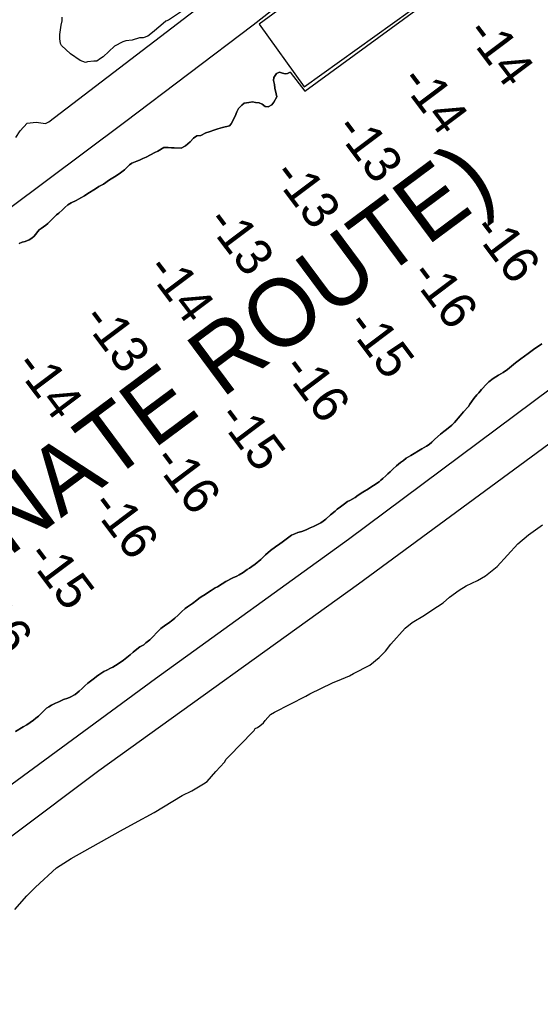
# Model space of a CAD drawing. Extents: x 3683613 to 3738215, y 469626 to 495384.
# Drawn here: x 3691388 to 3692029, y 488991 to 490192 of the extents above; entities that cross this region are included whole.
import ezdxf

# ---------------------------------------------------------------- set-up
doc = ezdxf.new("R2010")
doc.units = 0
for name, color, linetype in [('V-CHAN-DOCK', 7, 'Continuous'), ('V-LEVE-TOET', 7, 'Continuous'), ('V-RIVR-IDEN', 7, 'Continuous'), ('V-RIVR-JETY', 7, 'Continuous'), ('V-SITE-VEGE', 7, 'Continuous'), ('V-TOPO-SHOR', 7, 'Continuous'), ('V-TOPO-SPOT', 7, 'Continuous')]:
    doc.layers.add(name, color=color, linetype=linetype)

msp = doc.modelspace()

# ---------------------------------------------------------------- linework, layer by layer
at = {"layer": 'V-CHAN-DOCK'}
msp.add_lwpolyline([(3691682.7, 490185.7), (3691738.1, 490108.5), (3691977.4, 490280.4), (3691917.3, 490357.6), (3691682.7, 490185.7)], dxfattribs=at)
at = {"layer": 'V-LEVE-TOET'}
for points in [[(3690461.3, 488578.5), (3690620.2, 488697), (3690857.2, 488874.3), (3691113.9, 489060.4), (3691316.2, 489205.4), (3691555.1, 489380.4), (3691792.8, 489552), (3692157.1, 489823.5), (3692411.2, 490010.9), (3692742.2, 490254.9)], [(3691745, 490239.4), (3691675.4, 490184.6), (3691516.9, 490064.9), (3691326.1, 489922.5), (3691002.3, 489685.5), (3690815, 489549.9), (3690714.4, 489470.6), (3690678.5, 489442.7), (3690665.4, 489432.5), (3690656.1, 489425.7), (3690648.3, 489421), (3690633.1, 489414.3), (3690617.8, 489410.9), (3690614.7, 489410.9), (3690604.3, 489412.1), (3690600, 489415), (3690593, 489420.7), (3690590, 489426), (3690586.6, 489434.5), (3690586.3, 489449.9), (3690588.6, 489459.7), (3690593.7, 489462.9), (3690597.5, 489464.4)], [(3691383.3, 490046.5), (3691388.6, 490054.7), (3691397, 490064.1), (3691408.2, 490065.2), (3691419.7, 490063.6), (3691423.9, 490065.7), (3691618.9, 490214.5)], [(3692756, 490200.1), (3692533.5, 490035.1), (3692152.8, 489752.3), (3691805.1, 489496.5), (3691485.3, 489266.9), (3691167.2, 489028), (3690833.1, 488782.9), (3690509.3, 488548.8), (3690468.1, 488520.3)]]:
    msp.add_lwpolyline(points, dxfattribs=at)
at = {"layer": 'V-RIVR-JETY'}
for points in [[(3691844.1, 489634.8), (3691847.2, 489638), (3691851.9, 489642.3), (3691856.9, 489646.5), (3691860.5, 489648.9), (3691863.9, 489651.7), (3691869.6, 489654.9), (3691882.9, 489663), (3691888.6, 489666.4), (3691892, 489668.5), (3691895.4, 489671.3), (3691899.2, 489675.1), (3691905.9, 489681.1), (3691910.1, 489684.3), (3691913.3, 489686.8), (3691920.1, 489692.4), (3691923.4, 489695.6), (3691930.2, 489703.9), (3691932.3, 489706.2), (3691934.4, 489708.8), (3691940.3, 489715.1), (3691942.2, 489718.1), (3691944.3, 489721.1), (3691947.2, 489725.1), (3691950.8, 489729.4), (3691953.3, 489731.9), (3691956.5, 489736.2), (3691963, 489743.2), (3691965.6, 489745.5), (3691971, 489749.6), (3691977.6, 489753.9), (3691983.3, 489757.1), (3691988.6, 489760.7), (3691998.3, 489768.8), (3692004.8, 489773.7), (3692014.1, 489780.3), (3692020.7, 489785.2), (3692030.8, 489792.2)], [(3691417.4, 489340.1), (3691421, 489343.8), (3691423.7, 489345.7), (3691427.1, 489347.8), (3691432.2, 489350), (3691436.2, 489351.9), (3691442.1, 489354.4), (3691447.2, 489356.4), (3691450.3, 489357.5), (3691456.3, 489360.7), (3691461.1, 489364.7), (3691465.1, 489368.3), (3691468.3, 489371.5), (3691471.9, 489374.7), (3691475.2, 489377.1), (3691480.1, 489380.9), (3691482.4, 489383), (3691485.4, 489384.9), (3691491.7, 489389), (3691495.1, 489390.5), (3691499.7, 489393.1), (3691502.7, 489394.5), (3691506.1, 489396.3), (3691510.5, 489399.2), (3691515.6, 489402.9), (3691524.2, 489409.7), (3691527.8, 489412.7), (3691530.1, 489414.8), (3691536.1, 489419.3), (3691540.7, 489422), (3691543.2, 489424.2), (3691548.3, 489428), (3691552.1, 489431.8), (3691557.4, 489437.6), (3691561.6, 489441.8), (3691568.1, 489446.5), (3691571.1, 489448.7), (3691576.4, 489452.7), (3691579.1, 489454.8), (3691583.1, 489458.5), (3691587.1, 489462.5), (3691591.5, 489466.5), (3691594.5, 489468.7), (3691597.2, 489470.2), (3691600.6, 489472.9), (3691605.9, 489477), (3691608.4, 489478.7), (3691611.6, 489481), (3691616.4, 489484), (3691619.2, 489485.7), (3691623.8, 489488.9), (3691628.7, 489491.9), (3691631.7, 489493.4), (3691637.4, 489497), (3691641.8, 489500), (3691650.2, 489504.3), (3691655.1, 489506.2), (3691658.1, 489508.2), (3691663.3, 489510.9), (3691668, 489514.4), (3691670.9, 489516.3), (3691673.7, 489518.2), (3691677.7, 489521.2), (3691684.7, 489527.1), (3691687.8, 489529.7), (3691690.6, 489532.5), (3691696.7, 489537.8), (3691702.8, 489542.5), (3691708.3, 489546.1), (3691711, 489548.2), (3691719.5, 489554.4), (3691722.6, 489557), (3691726.9, 489558.7), (3691730.3, 489560), (3691735.3, 489561.5), (3691740.6, 489563.6), (3691745.7, 489565.8), (3691749.5, 489567.7), (3691753.7, 489569.6), (3691758.8, 489572.2), (3691761.7, 489574.1), (3691764.7, 489576.6), (3691770.8, 489582), (3691776.3, 489586.2), (3691779, 489588.8), (3691782.9, 489591.6), (3691787.9, 489595.6), (3691791.7, 489598.2), (3691794.5, 489599.4), (3691800.8, 489603.3), (3691804.8, 489606.1), (3691810.3, 489609.7), (3691817.3, 489614), (3691820.2, 489615.9), (3691823.4, 489617.8), (3691830.4, 489622.7), (3691832.7, 489624.6), (3691835, 489626.7), (3691838.8, 489629.9), (3691841.3, 489632.5), (3691844.1, 489634.8)], [(3691383, 489315), (3691392.1, 489320.8), (3691396.7, 489323.5), (3691404.9, 489329.3), (3691407.9, 489331.6), (3691411.3, 489334), (3691417.4, 489340.1)]]:
    msp.add_lwpolyline(points, dxfattribs=at)
at = {"layer": 'V-SITE-VEGE'}
for points in [[(3691587.2, 490201.5), (3691571.1, 490190.7), (3691567.7, 490189.7), (3691561.9, 490184.2), (3691551.5, 490175.5), (3691545.7, 490171.2), (3691540, 490169.1), (3691535.5, 490169.2), (3691526.4, 490166.1), (3691518.5, 490165.2), (3691515.1, 490164.2), (3691504.8, 490158.9), (3691490.9, 490145.7), (3691487.4, 490143.6), (3691482.8, 490140.3), (3691479.4, 490140.4), (3691471.5, 490139.5), (3691469.2, 490138.5), (3691462.5, 490140.9), (3691450.4, 490149.2), (3691439.4, 490159.7), (3691438.3, 490161.9), (3691437.4, 490167.6), (3691437.5, 490173.2), (3691439, 490184.5), (3691440.3, 490190.1), (3691440.4, 490194.6)], [(3691381.9, 489096.2), (3691396.9, 489112.8), (3691407.6, 489123.6), (3691433.3, 489147.4), (3691451.2, 489159), (3691512.1, 489193), (3691529.2, 489202.4), (3691553.6, 489215.5), (3691587.9, 489236.5), (3691600.1, 489242.3), (3691614.4, 489250.9), (3691618.7, 489253.8), (3691629.4, 489266.1), (3691640.2, 489277.6), (3691642.3, 489281.2), (3691664.4, 489303.6), (3691670.9, 489310.8), (3691676.6, 489316.5), (3691678, 489318.7), (3691680.9, 489320.2), (3691683.7, 489322.3), (3691688, 489325.9), (3691690.2, 489328.8), (3691696.6, 489336), (3691701.6, 489338.9), (3691740.3, 489358.5), (3691745.3, 489361.4), (3691773.2, 489375.1), (3691784, 489379.5), (3691794, 489383.8), (3691799, 489386.7), (3691819, 489396.9), (3691830.5, 489406.3), (3691838.3, 489414.2), (3691844.8, 489422.8), (3691862.6, 489442.3), (3691871.2, 489449.5), (3691886.2, 489458.2), (3691895.5, 489464.7), (3691909.1, 489473.4), (3691917, 489480.6), (3691929.2, 489489.3), (3691937.8, 489494.3), (3691951.4, 489500.9), (3691961.4, 489506.7), (3691975.7, 489518.2), (3692001.4, 489546.3), (3692014.3, 489557.1), (3692022.8, 489563.6), (3692031.4, 489569.4)]]:
    msp.add_lwpolyline(points, dxfattribs=at)
at = {"layer": 'V-TOPO-SHOR'}
for points in [[(3691721, 490126.6), (3691739.1, 490103.3), (3691981.8, 490281.1)], [(3691721, 490126.6), (3691717.7, 490125.3), (3691714.7, 490124.5), (3691711.5, 490125.5), (3691707.9, 490126.6), (3691704.3, 490125.3), (3691701, 490120), (3691700.3, 490116.6), (3691701.8, 490111.7), (3691701.9, 490107.1), (3691703.8, 490099.9), (3691704.5, 490096.3), (3691700.9, 490089.9), (3691698.4, 490086.7), (3691693.7, 490084.1), (3691690.3, 490084.3), (3691686.5, 490087.5), (3691682.7, 490089), (3691678.2, 490089.6), (3691674.4, 490090.4), (3691670, 490089.5), (3691664.5, 490088.5), (3691661.5, 490086.3), (3691657.3, 490082.1), (3691655.2, 490077.8), (3691653.3, 490072.7), (3691648.5, 490063), (3691646.2, 490060.6), (3691637.5, 490058.5), (3691631.8, 490057), (3691628.2, 490055.7), (3691621.4, 490053.5), (3691617, 490052.2), (3691611.1, 490048.6), (3691606, 490048.2), (3691602, 490045.4), (3691597.8, 490041.1), (3691592.3, 490036), (3691586.6, 490033), (3691578.1, 490033.6), (3691574.9, 490033.8), (3691570.7, 490034.2), (3691565.6, 490034), (3691558, 490029.7), (3691554.2, 490027.8), (3691543.8, 490022), (3691539.6, 490020.3), (3691535.4, 490018.4), (3691532.4, 490017.1), (3691525.9, 490014.7), (3691523.3, 490012.8), (3691521, 490010.5), (3691517, 490006.4), (3691510.5, 490001.7), (3691504.8, 489998.1), (3691498.6, 489994.1), (3691491, 489988.9), (3691485.5, 489986.2), (3691482.4, 489984), (3691470.8, 489976.4), (3691467.6, 489974.4), (3691463.2, 489972.1), (3691457.7, 489968.9), (3691451.3, 489966.1), (3691447.3, 489963.5), (3691443.5, 489960.1), (3691440.8, 489957.4), (3691436.1, 489953.3), (3691433.4, 489951), (3691426.4, 489944.2), (3691422.8, 489940.6), (3691420.3, 489938.4), (3691414.6, 489934.4), (3691412.1, 489932.7), (3691406, 489925), (3691402.8, 489922.5), (3691399.6, 489920.5), (3691394.8, 489918.4), (3691391.2, 489917.3), (3691387.4, 489916)], [(3691387.4, 489916), (3691391.2, 489917.3), (3691394.8, 489918.4), (3691399.6, 489920.5), (3691402.8, 489922.5), (3691406, 489925), (3691412.1, 489932.7), (3691414.6, 489934.4), (3691420.3, 489938.4), (3691422.8, 489940.6), (3691426.4, 489944.2), (3691433.4, 489951), (3691436.1, 489953.3), (3691440.8, 489957.4), (3691443.5, 489960.1), (3691447.3, 489963.5), (3691451.3, 489966.1), (3691457.7, 489968.9), (3691463.2, 489972.1), (3691467.6, 489974.4), (3691470.8, 489976.4), (3691482.4, 489984), (3691485.5, 489986.2), (3691491, 489988.9), (3691498.6, 489994.1), (3691504.8, 489998.1), (3691510.5, 490001.7), (3691517, 490006.4), (3691521, 490010.5), (3691523.3, 490012.8), (3691525.9, 490014.7), (3691532.4, 490017.1), (3691535.4, 490018.4), (3691539.6, 490020.3), (3691543.8, 490022), (3691554.2, 490027.8), (3691558, 490029.7), (3691565.6, 490034), (3691570.7, 490034.2), (3691574.9, 490033.8), (3691578.1, 490033.6), (3691586.6, 490033), (3691592.3, 490036), (3691597.8, 490041.1), (3691602, 490045.4), (3691606, 490048.2), (3691611.1, 490048.6), (3691617, 490052.2), (3691621.4, 490053.5), (3691628.2, 490055.7), (3691631.8, 490057), (3691637.5, 490058.5), (3691646.2, 490060.6), (3691648.5, 490063), (3691653.3, 490072.7), (3691655.2, 490077.8), (3691657.3, 490082.1), (3691661.5, 490086.3), (3691664.5, 490088.5), (3691670, 490089.5), (3691674.4, 490090.4), (3691678.2, 490089.6), (3691682.7, 490089), (3691686.5, 490087.5), (3691690.3, 490084.3), (3691693.7, 490084.1), (3691698.4, 490086.7), (3691700.9, 490089.9), (3691704.5, 490096.3), (3691703.8, 490099.9), (3691701.9, 490107.1), (3691701.8, 490111.7), (3691700.3, 490116.6), (3691701, 490120), (3691704.3, 490125.3), (3691707.9, 490126.6), (3691711.5, 490125.5), (3691714.7, 490124.5), (3691717.7, 490125.3), (3691721, 490126.6)], [(3691844.1, 489634.8), (3691847.2, 489638), (3691851.9, 489642.3), (3691856.9, 489646.5), (3691860.5, 489648.9), (3691863.9, 489651.7), (3691869.6, 489654.9), (3691882.9, 489663), (3691888.6, 489666.4), (3691892, 489668.5), (3691895.4, 489671.3), (3691899.2, 489675.1), (3691905.9, 489681.1), (3691910.1, 489684.3), (3691913.3, 489686.8), (3691920.1, 489692.4), (3691923.4, 489695.6), (3691930.2, 489703.9), (3691932.3, 489706.2), (3691934.4, 489708.8), (3691940.3, 489715.1), (3691942.2, 489718.1), (3691944.3, 489721.1), (3691947.2, 489725.1), (3691950.8, 489729.4), (3691953.3, 489731.9), (3691956.5, 489736.2), (3691963, 489743.2), (3691965.6, 489745.5), (3691971, 489749.6), (3691977.6, 489753.9), (3691983.3, 489757.1), (3691988.6, 489760.7), (3691998.3, 489768.8), (3692004.8, 489773.7), (3692014.1, 489780.3), (3692020.7, 489785.2), (3692030.8, 489792.2)], [(3692030.8, 489792.2), (3692020.7, 489785.2)], [(3692020.7, 489785.2), (3692014.1, 489780.3), (3692004.8, 489773.7), (3691998.3, 489768.8), (3691988.6, 489760.7), (3691983.3, 489757.1), (3691977.6, 489753.9), (3691971, 489749.6), (3691965.6, 489745.5), (3691963, 489743.2), (3691956.5, 489736.2), (3691953.3, 489731.9), (3691950.8, 489729.4), (3691947.2, 489725.1), (3691944.3, 489721.1), (3691942.2, 489718.1), (3691940.3, 489715.1), (3691934.4, 489708.8), (3691932.3, 489706.2), (3691930.2, 489703.9), (3691923.4, 489695.6), (3691920.1, 489692.4), (3691913.3, 489686.8), (3691910.1, 489684.3), (3691905.9, 489681.1), (3691899.2, 489675.1), (3691895.4, 489671.3), (3691892, 489668.5), (3691888.6, 489666.4), (3691882.9, 489663), (3691869.6, 489654.9), (3691863.9, 489651.7), (3691860.5, 489648.9), (3691856.9, 489646.5), (3691851.9, 489642.3), (3691847.2, 489638), (3691844.1, 489634.8), (3691841.3, 489632.5), (3691838.8, 489629.9), (3691835, 489626.7), (3691832.7, 489624.6), (3691830.4, 489622.7), (3691823.4, 489617.8), (3691820.2, 489615.9), (3691817.3, 489614), (3691810.3, 489609.7), (3691804.8, 489606.1), (3691800.8, 489603.3), (3691794.5, 489599.4), (3691791.7, 489598.2), (3691787.9, 489595.6), (3691782.9, 489591.6), (3691779, 489588.8), (3691776.3, 489586.2), (3691770.8, 489582), (3691764.7, 489576.6), (3691761.7, 489574.1), (3691758.8, 489572.2), (3691753.7, 489569.6), (3691749.5, 489567.7), (3691745.7, 489565.8), (3691740.6, 489563.6), (3691735.3, 489561.5), (3691730.3, 489560), (3691726.9, 489558.7), (3691722.6, 489557), (3691719.5, 489554.4), (3691711, 489548.2), (3691708.3, 489546.1), (3691702.8, 489542.5), (3691696.7, 489537.8), (3691690.6, 489532.5), (3691687.8, 489529.7), (3691684.7, 489527.1), (3691677.7, 489521.2), (3691673.7, 489518.2), (3691670.9, 489516.3), (3691668, 489514.4), (3691663.3, 489510.9), (3691658.1, 489508.2), (3691655.1, 489506.2), (3691650.2, 489504.3), (3691641.8, 489500), (3691637.4, 489497), (3691631.7, 489493.4), (3691628.7, 489491.9), (3691623.8, 489488.9), (3691619.2, 489485.7), (3691616.4, 489484), (3691611.6, 489481), (3691608.4, 489478.7), (3691605.9, 489477), (3691600.6, 489472.9), (3691597.2, 489470.2), (3691594.5, 489468.7), (3691591.5, 489466.5), (3691587.1, 489462.5), (3691583.1, 489458.5), (3691579.1, 489454.8), (3691576.4, 489452.7), (3691571.1, 489448.7)], [(3691417.4, 489340.1), (3691421, 489343.8), (3691423.7, 489345.7), (3691427.1, 489347.8), (3691432.2, 489350), (3691436.2, 489351.9), (3691442.1, 489354.4), (3691447.2, 489356.4), (3691450.3, 489357.5), (3691456.3, 489360.7), (3691461.1, 489364.7), (3691465.1, 489368.3), (3691468.3, 489371.5), (3691471.9, 489374.7), (3691475.2, 489377.1), (3691480.1, 489380.9), (3691482.4, 489383), (3691485.4, 489384.9), (3691491.7, 489389), (3691495.1, 489390.5), (3691499.7, 489393.1), (3691502.7, 489394.5), (3691506.1, 489396.3), (3691510.5, 489399.2), (3691515.6, 489402.9), (3691524.2, 489409.7), (3691527.8, 489412.7), (3691530.1, 489414.8), (3691536.1, 489419.3), (3691540.7, 489422), (3691543.2, 489424.2), (3691548.3, 489428), (3691552.1, 489431.8), (3691557.4, 489437.6), (3691561.6, 489441.8), (3691568.1, 489446.5), (3691571.1, 489448.7), (3691576.4, 489452.7), (3691579.1, 489454.8), (3691583.1, 489458.5), (3691587.1, 489462.5), (3691591.5, 489466.5), (3691594.5, 489468.7), (3691597.2, 489470.2), (3691600.6, 489472.9), (3691605.9, 489477), (3691608.4, 489478.7), (3691611.6, 489481), (3691616.4, 489484), (3691619.2, 489485.7), (3691623.8, 489488.9), (3691628.7, 489491.9), (3691631.7, 489493.4), (3691637.4, 489497), (3691641.8, 489500), (3691650.2, 489504.3), (3691655.1, 489506.2), (3691658.1, 489508.2), (3691663.3, 489510.9), (3691668, 489514.4), (3691670.9, 489516.3), (3691673.7, 489518.2), (3691677.7, 489521.2), (3691684.7, 489527.1), (3691687.8, 489529.7), (3691690.6, 489532.5), (3691696.7, 489537.8), (3691702.8, 489542.5), (3691708.3, 489546.1), (3691711, 489548.2), (3691719.5, 489554.4), (3691722.6, 489557), (3691726.9, 489558.7), (3691730.3, 489560), (3691735.3, 489561.5), (3691740.6, 489563.6), (3691745.7, 489565.8), (3691749.5, 489567.7), (3691753.7, 489569.6), (3691758.8, 489572.2), (3691761.7, 489574.1), (3691764.7, 489576.6), (3691770.8, 489582), (3691776.3, 489586.2), (3691779, 489588.8), (3691782.9, 489591.6), (3691787.9, 489595.6), (3691791.7, 489598.2), (3691794.5, 489599.4), (3691800.8, 489603.3), (3691804.8, 489606.1), (3691810.3, 489609.7), (3691817.3, 489614), (3691820.2, 489615.9), (3691823.4, 489617.8), (3691830.4, 489622.7), (3691832.7, 489624.6), (3691835, 489626.7), (3691838.8, 489629.9), (3691841.3, 489632.5), (3691844.1, 489634.8)], [(3691571.1, 489448.7), (3691568.1, 489446.5), (3691561.6, 489441.8), (3691557.4, 489437.6), (3691552.1, 489431.8), (3691548.3, 489428), (3691543.2, 489424.2), (3691540.7, 489422), (3691536.1, 489419.3), (3691530.1, 489414.8), (3691527.8, 489412.7), (3691524.2, 489409.7), (3691515.6, 489402.9), (3691510.5, 489399.2), (3691506.1, 489396.3), (3691502.7, 489394.5), (3691499.7, 489393.1), (3691495.1, 489390.5), (3691491.7, 489389), (3691485.4, 489384.9), (3691482.4, 489383), (3691480.1, 489380.9), (3691475.2, 489377.1), (3691471.9, 489374.7), (3691468.3, 489371.5), (3691465.1, 489368.3), (3691461.1, 489364.7), (3691456.3, 489360.7), (3691450.3, 489357.5), (3691447.2, 489356.4), (3691442.1, 489354.4), (3691436.2, 489351.9), (3691432.2, 489350), (3691427.1, 489347.8), (3691423.7, 489345.7), (3691421, 489343.8), (3691417.4, 489340.1), (3691411.3, 489334), (3691407.9, 489331.6), (3691404.9, 489329.3), (3691396.7, 489323.5), (3691392.1, 489320.8), (3691383, 489315)], [(3691383, 489315), (3691392.1, 489320.8), (3691396.7, 489323.5), (3691404.9, 489329.3), (3691407.9, 489331.6), (3691411.3, 489334), (3691417.4, 489340.1)]]:
    msp.add_lwpolyline(points, dxfattribs=at)

# ---------------------------------------------------------------- texts
at = {"layer": 'V-RIVR-IDEN'}
msp.add_text('INTRACOASTAL WATERWAY (ALTERNATE ROUTE)', height=83, rotation=36.615, dxfattribs=at).set_placement((3689800.3, 488359.9))
at = {"layer": 'V-TOPO-SPOT'}
for s, p in [('-14', (3691935.8, 490174.7)), ('-14', (3691854.8, 490115.7)), ('-13', (3691774.5, 490056.5)), ('-13', (3691697.8, 490000.1)), ('-13', (3691616.1, 489942.2)), ('-16', (3691943.6, 489932.8)), ('-14', (3691542.3, 489883.8)), ('-16', (3691866.8, 489876.6)), ('-13', (3691463.3, 489822.5)), ('-15', (3691788.6, 489815.3)), ('-14', (3691380.2, 489764.9)), ('-16', (3691709.5, 489761.4)), ('-15', (3691630, 489701.6)), ('-16', (3691550.3, 489648.6)), ('-16', (3691473.8, 489593.2)), ('-15', (3691394.8, 489530.7)), ('-16', (3691318.6, 489475.6))]:
    msp.add_text(s, height=45, rotation=306.9347, dxfattribs=at).set_placement(p)

doc.saveas('drawing.dxf')
